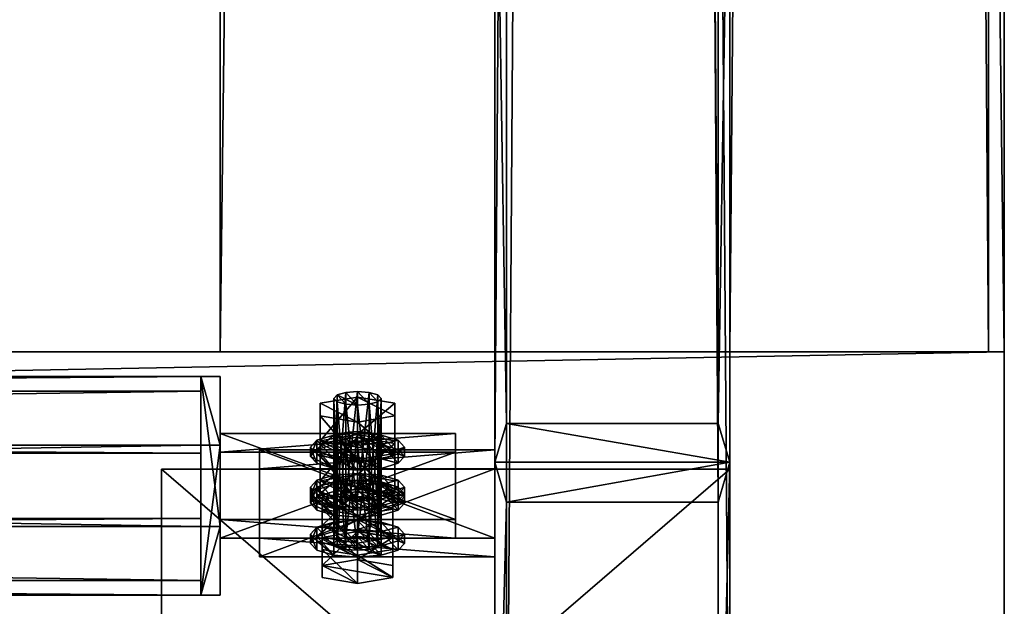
# Model space of a CAD drawing. Header units: millimetres. Extents: x 60485 to 71303, y 100 to 16900.
# Tile 310 of 656: x 70749 to 71000, y 235 to 385. Entities that reach past the tile are written whole.
import ezdxf

# ---------------------------------------------------------------- set-up
doc = ezdxf.new("R2010")
doc.units = ezdxf.units.MM
for name, color, linetype in [('1', 7, 'Continuous'), ('13', 7, 'Continuous'), ('21', 7, 'Continuous'), ('3', 7, 'Continuous'), ('4', 7, 'Continuous'), ('6', 7, 'Continuous'), ('95', 7, 'Continuous'), ('99', 7, 'Continuous')]:
    doc.layers.add(name, color=color, linetype=linetype)

msp = doc.modelspace()

# ---------------------------------------------------------------- meshes
at = {"layer": '1', "color": 7}
mesh = msp.add_polyface(dxfattribs=at)
corners = [(70799.99, 16700, 0), (70799.99, 16700, 2950), (70799.99, 300, 2950), (70799.99, 300, 0), (70999.99, 16700, 2950), (70999.99, 300, 2950), (70999.99, 16700, 0), (70999.99, 300, 0)]
mesh.append_faces([[corners[k] for k in face] for face in [(0, 2, 3, 3), (1, 5, 2, 2), (4, 7, 5, 5), (6, 3, 7, 7), (1, 6, 4, 4), (3, 5, 7, 7)]], dxfattribs={"vtx0": -1, "color": 7})
mesh.append_faces([[corners[k] for k in face] for face in [(0, 1, 2, 2), (1, 4, 5, 5), (4, 6, 7, 7), (6, 0, 3, 3), (1, 0, 6, 6), (3, 2, 5, 5)]], dxfattribs={"vtx2": -1, "vtx3": -1, "color": 7})
mesh = msp.add_polyface(dxfattribs=at)
corners = [(70999.99, 100, 2950), (70999.99, 100, 0), (60499.99, 100, 0), (60499.99, 100, 2950), (70999.99, 300, 0), (60499.99, 300, 0), (70999.99, 300, 2950), (60499.99, 300, 2950)]
mesh.append_faces([[corners[k] for k in face] for face in [(0, 2, 3, 3), (1, 5, 2, 2), (4, 7, 5, 5), (6, 3, 7, 7), (1, 6, 4, 4), (3, 5, 7, 7)]], dxfattribs={"vtx0": -1, "color": 7})
mesh.append_faces([[corners[k] for k in face] for face in [(0, 1, 2, 2), (1, 4, 5, 5), (4, 6, 7, 7), (6, 0, 3, 3), (1, 0, 6, 6), (3, 2, 5, 5)]], dxfattribs={"vtx2": -1, "vtx3": -1, "color": 7})
at = {"layer": '13', "color": 7}
mesh = msp.add_polyface(dxfattribs=at)
corners = [(70835, 289.85, 2992.79), (70832, 262.84, 2985.37), (70835, 263.07, 2984.6), (70832, 289.61, 2993.56), (70829.8, 262.19, 2987.47), (70829.8, 288.97, 2995.66), (70829, 261.32, 2990.34), (70829, 288.09, 2998.53), (70829.8, 260.44, 2993.21), (70829.8, 287.22, 3001.4), (70832, 259.8, 2995.31), (70832, 286.57, 3003.5), (70835, 286.34, 3004.27), (70835, 259.56, 2996.08), (70835, 267.22, 2979.6), (70829, 266.75, 2981.13), (70829, 264.36, 2980.4), (70835, 264.83, 2978.87), (70824.6, 265.46, 2985.33), (70824.6, 263.07, 2984.6), (70829, 260.67, 3001.01), (70835, 260.2, 3002.55), (70824.6, 273.91, 3000.46), (70829, 272.62, 3004.66), (70829, 270.23, 3003.93), (70824.6, 271.52, 2999.73), (70835, 272.15, 3006.2), (70835, 269.76, 3005.47), (70841, 270.23, 3003.93), (70829, 276.31, 2984.06), (70824.6, 275.03, 2988.26), (70823, 273.27, 2994), (70835, 279.61, 3026.26), (70832, 279.38, 3027.03), (70832, 252.6, 3018.84), (70829.8, 278.74, 3029.13), (70829.8, 251.96, 3020.94), (70829, 277.86, 3032), (70829, 251.08, 3023.81), (70835, 278.2, 3020.63), (70825.5, 276.6, 3025.88), (70825.5, 267.03, 3022.95), (70835, 268.64, 3017.71), (70825.5, 273.39, 3036.37), (70825.5, 263.83, 3033.44), (70835, 271.78, 3041.61), (70835, 262.22, 3038.69), (70844.5, 263.83, 3033.44), (70835, 268.94, 3016.72), (70829, 268.47, 3018.26), (70829, 266.08, 3017.53), (70835, 266.55, 3015.99), (70824.6, 267.18, 3022.46), (70824.6, 264.79, 3021.73), (70823, 265.43, 3028.2), (70823, 263.04, 3027.47), (70824.6, 263.67, 3033.94), (70829, 262.39, 3038.14), (70835, 261.92, 3039.67), (70841, 260, 3037.4)]
mesh.append_faces([[corners[k] for k in face] for face in [(0, 1, 2, 2), (3, 4, 1, 1), (5, 6, 4, 4), (7, 8, 6, 6), (9, 10, 8, 8), (11, 13, 10, 10), (14, 16, 17, 17), (15, 19, 16, 16), (22, 24, 25, 25), (23, 27, 24, 24), (24, 31, 25, 25), (39, 41, 42, 42), (40, 44, 41, 41), (43, 46, 44, 44), (46, 41, 44, 44), (48, 50, 51, 51), (49, 53, 50, 50), (52, 55, 53, 53), (52, 56, 54, 54)]], dxfattribs={"vtx0": -1, "color": 7})
mesh.append_faces([[corners[k] for k in face] for face in [(28, 29, 27, 27), (27, 30, 24, 24), (56, 52, 57, 57)]], dxfattribs={"vtx0": -1, "vtx1": -1, "color": 7})
mesh.append_faces([[corners[k] for k in face] for face in [(20, 18, 15, 15), (21, 15, 14, 14), (24, 30, 31, 31), (47, 42, 41, 41), (57, 52, 49, 49), (58, 49, 48, 48), (59, 51, 50, 50)]], dxfattribs={"vtx0": -1, "vtx2": -1, "vtx3": -1, "color": 7})
mesh.append_faces([[corners[k] for k in face] for face in [(11, 12, 13, 13), (14, 15, 16, 16), (15, 18, 19, 19), (22, 23, 24, 24), (23, 26, 27, 27), (32, 33, 34, 34), (33, 35, 36, 36), (35, 37, 38, 38), (39, 40, 41, 41), (40, 43, 44, 44), (43, 45, 46, 46), (48, 49, 50, 50), (49, 52, 53, 53), (52, 54, 55, 55)]], dxfattribs={"vtx2": -1, "vtx3": -1, "color": 7})
mesh = msp.add_polyface(dxfattribs=at)
corners = [(70835, 289.85, 2992.79), (70832, 289.61, 2993.56), (70832, 262.84, 2985.37), (70829.8, 288.97, 2995.66), (70829.8, 262.19, 2987.47), (70829, 288.09, 2998.53), (70829, 261.32, 2990.34), (70829.8, 287.22, 3001.4), (70829.8, 260.44, 2993.21), (70832, 286.57, 3003.5), (70832, 259.8, 2995.31), (70835, 286.34, 3004.27), (70835, 288.43, 2987.16), (70825.5, 286.83, 2992.41), (70825.5, 277.27, 2989.48), (70835, 278.87, 2984.24), (70825.5, 283.62, 3002.9), (70825.5, 274.06, 2999.97), (70835, 282.02, 3008.14), (70835, 272.45, 3005.22), (70844.5, 274.06, 2999.97), (70835, 279.17, 2983.25), (70829, 278.7, 2984.79), (70829, 276.31, 2984.06), (70835, 276.78, 2982.52), (70824.6, 277.42, 2988.99), (70824.6, 275.03, 2988.26), (70823, 275.66, 2994.73), (70823, 273.27, 2994), (70824.6, 273.91, 3000.46), (70824.6, 271.52, 2999.73), (70829, 272.62, 3004.66), (70835, 272.15, 3006.2), (70841, 270.23, 3003.93), (70835, 269.76, 3005.47), (70829.8, 278.74, 3029.13), (70829.8, 276.98, 3034.87), (70829, 277.86, 3032), (70832, 276.34, 3036.97), (70835, 276.11, 3037.74), (70832, 279.38, 3027.03), (70835, 279.61, 3026.26), (70825.5, 276.6, 3025.88), (70835, 271.78, 3041.61), (70825.5, 273.39, 3036.37), (70835, 278.2, 3020.63)]
mesh.append_faces([[corners[k] for k in face] for face in [(3, 7, 5, 5), (12, 14, 15, 15), (13, 17, 14, 14), (16, 19, 17, 17), (13, 18, 16, 16), (19, 14, 17, 17), (21, 23, 24, 24), (22, 26, 23, 23), (25, 28, 26, 26), (27, 30, 28, 28), (25, 29, 27, 27), (35, 36, 37, 37), (42, 43, 44, 44)]], dxfattribs={"vtx0": -1, "color": 7})
mesh.append_faces([[corners[k] for k in face] for face in [(7, 3, 9, 9), (9, 3, 11, 11), (20, 14, 19, 19), (29, 25, 31, 31), (31, 22, 32, 32), (36, 35, 38, 38), (38, 35, 39, 39)]], dxfattribs={"vtx0": -1, "vtx1": -1, "color": 7})
mesh.append_faces([[corners[k] for k in face] for face in [(11, 3, 1, 1), (11, 1, 0, 0), (18, 13, 12, 12), (20, 15, 14, 14), (31, 25, 22, 22), (32, 22, 21, 21), (33, 24, 23, 23), (34, 23, 26, 26), (39, 35, 40, 40), (39, 40, 41, 41), (43, 42, 45, 45)]], dxfattribs={"vtx0": -1, "vtx2": -1, "vtx3": -1, "color": 7})
mesh.append_faces([[corners[k] for k in face] for face in [(0, 1, 2, 2), (1, 3, 4, 4), (3, 5, 6, 6), (5, 7, 8, 8), (7, 9, 10, 10), (12, 13, 14, 14), (13, 16, 17, 17), (16, 18, 19, 19), (21, 22, 23, 23), (22, 25, 26, 26), (25, 27, 28, 28), (27, 29, 30, 30)]], dxfattribs={"vtx2": -1, "vtx3": -1, "color": 7})
mesh = msp.add_polyface(dxfattribs=at)
corners = [(70835, 286.34, 3004.27), (70838, 286.57, 3003.5), (70838, 259.8, 2995.31), (70840.19, 287.22, 3001.4), (70840.19, 260.44, 2993.21), (70841, 288.09, 2998.53), (70841, 261.32, 2990.34), (70840.19, 288.97, 2995.66), (70840.19, 262.19, 2987.47), (70838, 289.61, 2993.56), (70838, 262.84, 2985.37), (70835, 289.85, 2992.79), (70835, 263.07, 2984.6), (70835, 282.02, 3008.14), (70844.5, 283.62, 3002.9), (70844.5, 274.06, 2999.97), (70835, 272.45, 3005.22), (70844.5, 286.83, 2992.41), (70844.5, 277.27, 2989.48), (70835, 288.43, 2987.16), (70835, 278.87, 2984.24), (70845.39, 273.91, 3000.46), (70847, 275.66, 2994.73), (70847, 273.27, 2994), (70845.39, 277.42, 2988.99), (70845.39, 275.03, 2988.26), (70841, 278.7, 2984.79), (70841, 276.31, 2984.06), (70835, 279.17, 2983.25), (70835, 276.78, 2982.52), (70835, 272.15, 3006.2), (70841, 272.62, 3004.66), (70845.39, 271.52, 2999.73), (70841, 270.23, 3003.93), (70835, 276.11, 3037.74), (70835, 279.61, 3026.26), (70838, 276.34, 3036.97), (70838, 279.38, 3027.03), (70840.19, 276.98, 3034.87), (70840.19, 278.74, 3029.13), (70841, 277.86, 3032), (70844.5, 276.6, 3025.88), (70835, 278.2, 3020.63), (70835, 268.64, 3017.71), (70835, 271.78, 3041.61), (70844.5, 273.39, 3036.37)]
mesh.append_faces([[corners[k] for k in face] for face in [(3, 7, 5, 5), (13, 15, 16, 16), (14, 18, 15, 15), (17, 20, 18, 18), (14, 19, 17, 17), (20, 15, 18, 18), (22, 25, 23, 23), (24, 27, 25, 25), (26, 29, 27, 27), (21, 24, 22, 22), (27, 23, 25, 25), (38, 39, 40, 40), (45, 42, 41, 41)]], dxfattribs={"vtx0": -1, "color": 7})
mesh.append_faces([[corners[k] for k in face] for face in [(0, 11, 1, 1), (1, 9, 3, 3), (13, 19, 14, 14), (30, 28, 31, 31), (31, 26, 21, 21), (23, 27, 32, 32), (34, 35, 36, 36), (36, 37, 38, 38), (44, 42, 45, 45)]], dxfattribs={"vtx0": -1, "vtx1": -1, "color": 7})
mesh.append_faces([[corners[k] for k in face] for face in [(1, 11, 9, 9), (3, 9, 7, 7), (31, 28, 26, 26), (21, 26, 24, 24), (33, 27, 29, 29), (36, 35, 37, 37), (38, 37, 39, 39)]], dxfattribs={"vtx0": -1, "vtx2": -1, "vtx3": -1, "color": 7})
mesh.append_faces([[corners[k] for k in face] for face in [(0, 1, 2, 2), (1, 3, 4, 4), (3, 5, 6, 6), (5, 7, 8, 8), (7, 9, 10, 10), (9, 11, 12, 12), (13, 14, 15, 15), (14, 17, 18, 18), (17, 19, 20, 20), (21, 22, 23, 23), (22, 24, 25, 25), (24, 26, 27, 27), (26, 28, 29, 29), (41, 42, 43, 43)]], dxfattribs={"vtx2": -1, "vtx3": -1, "color": 7})
mesh = msp.add_polyface(dxfattribs=at)
corners = [(70835, 286.34, 3004.27), (70838, 259.8, 2995.31), (70835, 259.56, 2996.08), (70838, 286.57, 3003.5), (70840.19, 260.44, 2993.21), (70840.19, 287.22, 3001.4), (70841, 261.32, 2990.34), (70841, 288.09, 2998.53), (70840.19, 262.19, 2987.47), (70840.19, 288.97, 2995.66), (70838, 262.84, 2985.37), (70838, 289.61, 2993.56), (70835, 263.07, 2984.6), (70847, 263.71, 2991.07), (70845.39, 265.46, 2985.33), (70845.39, 263.07, 2984.6), (70841, 266.75, 2981.13), (70841, 264.36, 2980.4), (70835, 267.22, 2979.6), (70835, 264.83, 2978.87), (70841, 260.67, 3001.01), (70845.39, 261.95, 2996.81), (70835, 272.15, 3006.2), (70841, 272.62, 3004.66), (70841, 270.23, 3003.93), (70835, 269.76, 3005.47), (70845.39, 273.91, 3000.46), (70845.39, 271.52, 2999.73), (70847, 273.27, 2994), (70841, 276.31, 2984.06), (70840.19, 276.98, 3034.87), (70841, 277.86, 3032), (70841, 251.08, 3023.81), (70840.19, 278.74, 3029.13), (70840.19, 251.96, 3020.94), (70838, 279.38, 3027.03), (70838, 252.6, 3018.84), (70835, 279.61, 3026.26), (70835, 252.84, 3018.07), (70835, 271.78, 3041.61), (70844.5, 273.39, 3036.37), (70844.5, 263.83, 3033.44), (70835, 262.22, 3038.69), (70844.5, 276.6, 3025.88), (70844.5, 267.03, 3022.95), (70835, 268.64, 3017.71), (70847, 265.43, 3028.2), (70845.39, 267.18, 3022.46), (70845.39, 264.79, 3021.73), (70847, 263.04, 3027.47), (70841, 268.47, 3018.26), (70841, 266.08, 3017.53), (70835, 268.94, 3016.72), (70835, 266.55, 3015.99), (70835, 261.92, 3039.67), (70841, 262.39, 3038.14), (70845.39, 263.67, 3033.94), (70845.39, 261.28, 3033.2)]
mesh.append_faces([[corners[k] for k in face] for face in [(0, 1, 2, 2), (3, 4, 1, 1), (5, 6, 4, 4), (7, 8, 6, 6), (9, 10, 8, 8), (11, 12, 10, 10), (14, 17, 15, 15), (16, 19, 17, 17), (13, 16, 14, 14), (22, 24, 25, 25), (23, 27, 24, 24), (26, 28, 27, 27), (39, 41, 42, 42), (40, 44, 41, 41), (43, 45, 44, 44), (45, 41, 44, 44), (46, 48, 49, 49), (47, 51, 48, 48), (50, 53, 51, 51), (56, 47, 46, 46), (51, 49, 48, 48)]], dxfattribs={"vtx0": -1, "color": 7})
mesh.append_faces([[corners[k] for k in face] for face in [(21, 16, 13, 13), (27, 29, 24, 24), (54, 52, 55, 55), (55, 50, 56, 56)]], dxfattribs={"vtx0": -1, "vtx1": -1, "color": 7})
mesh.append_faces([[corners[k] for k in face] for face in [(20, 18, 16, 16), (55, 52, 50, 50), (56, 50, 47, 47), (57, 51, 53, 53)]], dxfattribs={"vtx0": -1, "vtx2": -1, "vtx3": -1, "color": 7})
mesh.append_faces([[corners[k] for k in face] for face in [(13, 14, 15, 15), (14, 16, 17, 17), (16, 18, 19, 19), (22, 23, 24, 24), (23, 26, 27, 27), (30, 31, 32, 32), (31, 33, 34, 34), (33, 35, 36, 36), (35, 37, 38, 38), (39, 40, 41, 41), (40, 43, 44, 44), (46, 47, 48, 48), (47, 50, 51, 51), (50, 52, 53, 53)]], dxfattribs={"vtx2": -1, "vtx3": -1, "color": 7})
mesh = msp.add_polyface(dxfattribs=at)
corners = [(70838, 259.8, 2995.31), (70835, 263.07, 2984.6), (70832, 262.84, 2985.37), (70835, 259.56, 2996.08), (70829.8, 262.19, 2987.47), (70832, 259.8, 2995.31), (70829, 261.32, 2990.34), (70829.8, 260.44, 2993.21), (70835, 264.36, 2980.4), (70826, 262.84, 2985.37), (70826, 255.66, 2983.18), (70835, 257.18, 2978.21), (70826, 259.8, 2995.31), (70826, 252.63, 2993.12), (70835, 258.28, 3000.28), (70824.6, 265.46, 2985.33), (70823, 263.71, 2991.07), (70823, 261.32, 2990.34), (70824.6, 263.07, 2984.6), (70824.6, 261.95, 2996.81), (70824.6, 259.56, 2996.08), (70829, 260.67, 3001.01), (70829, 258.28, 3000.28), (70835, 260.2, 3002.55), (70835, 257.81, 3001.82), (70829, 266.75, 2981.13), (70841, 258.28, 3000.28), (70835, 264.83, 2978.87), (70829, 264.36, 2980.4), (70835, 279.61, 3026.26), (70832, 252.6, 3018.84), (70835, 252.84, 3018.07), (70832, 279.38, 3027.03), (70829.8, 251.96, 3020.94), (70829.8, 278.74, 3029.13), (70829, 251.08, 3023.81), (70829, 277.86, 3032), (70829.8, 276.98, 3034.87), (70829.8, 250.21, 3026.68), (70832, 276.34, 3036.97), (70832, 249.56, 3028.78), (70823, 265.43, 3028.2), (70824.6, 263.67, 3033.94), (70824.6, 261.28, 3033.2), (70823, 263.04, 3027.47), (70829, 262.39, 3038.14), (70829, 260, 3037.4), (70835, 261.92, 3039.67), (70835, 259.53, 3038.94), (70829, 268.47, 3018.26), (70829, 266.08, 3017.53), (70824.6, 264.79, 3021.73)]
mesh.append_faces([[corners[k] for k in face] for face in [(5, 6, 7, 7), (8, 10, 11, 11), (9, 14, 12, 12), (15, 17, 18, 18), (16, 20, 17, 17), (19, 22, 20, 20), (21, 24, 22, 22), (15, 19, 16, 16), (22, 17, 20, 20), (29, 30, 31, 31), (32, 33, 30, 30), (34, 35, 33, 33), (36, 38, 35, 35), (41, 43, 44, 44), (42, 46, 43, 43), (45, 48, 46, 46), (46, 44, 43, 43)]], dxfattribs={"vtx0": -1, "color": 7})
mesh.append_faces([[corners[k] for k in face] for face in [(3, 4, 5, 5), (19, 15, 21, 21), (21, 25, 23, 23), (24, 18, 22, 22), (45, 49, 47, 47), (48, 51, 46, 46)]], dxfattribs={"vtx0": -1, "vtx1": -1, "color": 7})
mesh.append_faces([[corners[k] for k in face] for face in [(0, 1, 2, 2), (3, 2, 4, 4), (5, 4, 6, 6), (14, 9, 8, 8), (26, 27, 28, 28), (24, 28, 18, 18), (22, 18, 17, 17), (48, 50, 51, 51), (46, 51, 44, 44)]], dxfattribs={"vtx0": -1, "vtx2": -1, "vtx3": -1, "color": 7})
mesh.append_faces([[corners[k] for k in face] for face in [(8, 9, 10, 10), (9, 12, 13, 13), (15, 16, 17, 17), (16, 19, 20, 20), (19, 21, 22, 22), (21, 23, 24, 24), (36, 37, 38, 38), (37, 39, 40, 40), (41, 42, 43, 43), (42, 45, 46, 46), (45, 47, 48, 48)]], dxfattribs={"vtx2": -1, "vtx3": -1, "color": 7})
mesh = msp.add_polyface(dxfattribs=at)
corners = [(70840.19, 262.19, 2987.47), (70840.19, 260.44, 2993.21), (70841, 261.32, 2990.34), (70838, 262.84, 2985.37), (70835, 263.07, 2984.6), (70838, 259.8, 2995.31), (70832, 262.84, 2985.37), (70835, 259.56, 2996.08), (70844, 259.8, 2995.31), (70844, 262.84, 2985.37), (70844, 255.66, 2983.18), (70835, 264.36, 2980.4), (70835, 257.18, 2978.21), (70835, 258.28, 3000.28), (70835, 260.2, 3002.55), (70841, 260.67, 3001.01), (70841, 258.28, 3000.28), (70835, 257.81, 3001.82), (70845.39, 261.95, 2996.81), (70845.39, 259.56, 2996.08), (70847, 263.71, 2991.07), (70847, 261.32, 2990.34), (70845.39, 263.07, 2984.6), (70835, 267.22, 2979.6), (70841, 266.75, 2981.13), (70841, 264.36, 2980.4), (70835, 264.83, 2978.87), (70829, 264.36, 2980.4), (70832, 276.34, 3036.97), (70835, 276.11, 3037.74), (70835, 249.33, 3029.55), (70838, 276.34, 3036.97), (70838, 249.56, 3028.78), (70840.19, 276.98, 3034.87), (70840.19, 250.21, 3026.68), (70841, 251.08, 3023.81), (70841, 277.86, 3032), (70840.19, 251.96, 3020.94), (70840.19, 278.74, 3029.13), (70838, 252.6, 3018.84), (70838, 279.38, 3027.03), (70835, 252.84, 3018.07), (70844.5, 263.83, 3033.44), (70825.5, 267.03, 3022.95), (70835, 262.22, 3038.69), (70835, 261.92, 3039.67), (70841, 262.39, 3038.14), (70841, 260, 3037.4), (70835, 259.53, 3038.94), (70845.39, 263.67, 3033.94), (70845.39, 261.28, 3033.2), (70847, 265.43, 3028.2), (70847, 263.04, 3027.47), (70841, 266.08, 3017.53), (70835, 266.55, 3015.99), (70829, 266.08, 3017.53)]
mesh.append_faces([[corners[k] for k in face] for face in [(0, 1, 2, 2), (9, 12, 10, 10), (8, 11, 9, 9), (14, 16, 17, 17), (15, 19, 16, 16), (18, 21, 19, 19), (20, 22, 21, 21), (25, 21, 22, 22), (29, 32, 30, 30), (31, 34, 32, 32), (33, 35, 34, 34), (36, 37, 35, 35), (38, 39, 37, 37), (40, 41, 39, 39), (45, 47, 48, 48), (46, 50, 47, 47), (49, 52, 50, 50)]], dxfattribs={"vtx0": -1, "color": 7})
mesh.append_faces([[corners[k] for k in face] for face in [(1, 4, 5, 5), (5, 6, 7, 7), (13, 11, 8, 8), (14, 23, 15, 15), (15, 24, 18, 18), (21, 25, 19, 19), (19, 25, 16, 16), (16, 27, 17, 17), (42, 43, 44, 44), (52, 53, 50, 50), (50, 54, 47, 47), (47, 55, 48, 48)]], dxfattribs={"vtx0": -1, "vtx1": -1, "color": 7})
mesh.append_faces([[corners[k] for k in face] for face in [(1, 0, 3, 3), (1, 3, 4, 4), (16, 25, 26, 26)]], dxfattribs={"vtx0": -1, "vtx2": -1, "vtx3": -1, "color": 7})
mesh.append_faces([[corners[k] for k in face] for face in [(8, 9, 10, 10), (9, 11, 12, 12), (14, 15, 16, 16), (15, 18, 19, 19), (18, 20, 21, 21), (28, 29, 30, 30), (29, 31, 32, 32), (31, 33, 34, 34), (45, 46, 47, 47), (46, 49, 50, 50), (49, 51, 52, 52)]], dxfattribs={"vtx2": -1, "vtx3": -1, "color": 7})
mesh = msp.add_polyface(dxfattribs=at)
corners = [(70826, 262.84, 2985.37), (70826, 252.63, 2993.12), (70826, 255.66, 2983.18), (70826, 259.8, 2995.31), (70835, 258.28, 3000.28), (70835, 251.11, 2998.09), (70844, 252.63, 2993.12), (70835, 257.18, 2978.21), (70829.8, 276.98, 3034.87), (70832, 249.56, 3028.78), (70829.8, 250.21, 3026.68), (70832, 276.34, 3036.97), (70835, 249.33, 3029.55), (70832, 252.6, 3018.84), (70829.8, 251.96, 3020.94), (70829, 251.08, 3023.81), (70835, 254.12, 3013.87), (70826, 252.6, 3018.84), (70826, 245.43, 3016.65), (70835, 246.95, 3011.68), (70826, 249.56, 3028.78), (70826, 242.39, 3026.59), (70835, 248.05, 3033.75), (70835, 240.87, 3031.56), (70844, 242.39, 3026.59), (70835, 256.98, 3013.07), (70829, 256.51, 3014.6), (70829, 254.12, 3013.87), (70835, 254.59, 3012.34), (70824.6, 255.23, 3018.8), (70824.6, 252.84, 3018.07), (70823, 253.47, 3024.54), (70823, 251.08, 3023.81), (70824.6, 251.72, 3030.28), (70824.6, 249.33, 3029.55), (70829, 250.44, 3034.48), (70829, 248.05, 3033.75), (70835, 249.97, 3036.02), (70835, 247.58, 3035.29), (70841, 248.05, 3033.75)]
mesh.append_faces([[corners[k] for k in face] for face in [(0, 1, 2, 2), (3, 5, 1, 1), (5, 2, 1, 1), (8, 9, 10, 10), (11, 12, 9, 9), (9, 15, 10, 10), (16, 18, 19, 19), (17, 21, 18, 18), (20, 23, 21, 21), (17, 22, 20, 20), (23, 18, 21, 21), (25, 27, 28, 28), (26, 30, 27, 27), (29, 32, 30, 30), (31, 34, 32, 32), (33, 36, 34, 34), (35, 38, 36, 36), (29, 33, 31, 31), (34, 30, 32, 32)]], dxfattribs={"vtx0": -1, "color": 7})
mesh.append_faces([[corners[k] for k in face] for face in [(12, 14, 9, 9), (33, 29, 35, 35), (35, 26, 37, 37), (38, 30, 36, 36), (36, 30, 34, 34)]], dxfattribs={"vtx0": -1, "vtx1": -1, "color": 7})
mesh.append_faces([[corners[k] for k in face] for face in [(6, 7, 2, 2), (12, 13, 14, 14), (9, 14, 15, 15), (22, 17, 16, 16), (24, 19, 18, 18), (35, 29, 26, 26), (37, 26, 25, 25), (39, 28, 27, 27), (38, 27, 30, 30)]], dxfattribs={"vtx0": -1, "vtx2": -1, "vtx3": -1, "color": 7})
mesh.append_faces([[corners[k] for k in face] for face in [(3, 4, 5, 5), (16, 17, 18, 18), (17, 20, 21, 21), (20, 22, 23, 23), (25, 26, 27, 27), (26, 29, 30, 30), (29, 31, 32, 32), (31, 33, 34, 34), (33, 35, 36, 36), (35, 37, 38, 38)]], dxfattribs={"vtx2": -1, "vtx3": -1, "color": 7})
mesh = msp.add_polyface(dxfattribs=at)
corners = [(70835, 258.28, 3000.28), (70844, 259.8, 2995.31), (70844, 252.63, 2993.12), (70835, 251.11, 2998.09), (70844, 255.66, 2983.18), (70835, 257.18, 2978.21), (70826, 255.66, 2983.18), (70840.19, 251.96, 3020.94), (70840.19, 250.21, 3026.68), (70841, 251.08, 3023.81), (70838, 252.6, 3018.84), (70835, 252.84, 3018.07), (70838, 249.56, 3028.78), (70832, 252.6, 3018.84), (70835, 249.33, 3029.55), (70835, 248.05, 3033.75), (70844, 249.56, 3028.78), (70844, 242.39, 3026.59), (70835, 240.87, 3031.56), (70844, 252.6, 3018.84), (70844, 245.43, 3016.65), (70835, 254.12, 3013.87), (70835, 246.95, 3011.68), (70826, 245.43, 3016.65), (70835, 249.97, 3036.02), (70841, 250.44, 3034.48), (70841, 248.05, 3033.75), (70835, 247.58, 3035.29), (70845.39, 251.72, 3030.28), (70845.39, 249.33, 3029.55), (70847, 253.47, 3024.54), (70847, 251.08, 3023.81), (70845.39, 255.23, 3018.8), (70845.39, 252.84, 3018.07), (70841, 256.51, 3014.6), (70841, 254.12, 3013.87), (70835, 256.98, 3013.07), (70835, 254.59, 3012.34), (70829, 254.12, 3013.87)]
mesh.append_faces([[corners[k] for k in face] for face in [(0, 2, 3, 3), (1, 4, 2, 2), (5, 2, 4, 4), (7, 8, 9, 9), (15, 17, 18, 18), (16, 20, 17, 17), (19, 22, 20, 20), (16, 21, 19, 19), (22, 17, 20, 20), (24, 26, 27, 27), (25, 29, 26, 26), (28, 31, 29, 29), (30, 33, 31, 31), (32, 35, 33, 33), (34, 37, 35, 35), (28, 32, 30, 30), (35, 31, 33, 33)]], dxfattribs={"vtx0": -1, "color": 7})
mesh.append_faces([[corners[k] for k in face] for face in [(2, 6, 3, 3), (8, 11, 12, 12), (12, 13, 14, 14), (15, 21, 16, 16), (17, 23, 18, 18), (24, 36, 25, 25), (25, 34, 28, 28), (31, 35, 29, 29), (29, 35, 26, 26), (26, 38, 27, 27)]], dxfattribs={"vtx0": -1, "vtx1": -1, "color": 7})
mesh.append_faces([[corners[k] for k in face] for face in [(8, 7, 10, 10), (8, 10, 11, 11), (12, 11, 13, 13), (25, 36, 34, 34), (28, 34, 32, 32), (26, 35, 37, 37)]], dxfattribs={"vtx0": -1, "vtx2": -1, "vtx3": -1, "color": 7})
mesh.append_faces([[corners[k] for k in face] for face in [(0, 1, 2, 2), (15, 16, 17, 17), (16, 19, 20, 20), (19, 21, 22, 22), (24, 25, 26, 26), (25, 28, 29, 29), (28, 30, 31, 31), (30, 32, 33, 33), (32, 34, 35, 35), (34, 36, 37, 37)]], dxfattribs={"vtx2": -1, "vtx3": -1, "color": 7})
at = {"layer": '21', "color": 6}
mesh = msp.add_polyface(dxfattribs=at)
corners = [(70930, 145.04, 2970.04), (70930, 145.04, 2960.04), (70785, 145.04, 2960.05), (70785.01, 145.04, 2970.05), (70785.01, 270.04, 2970.05), (70930, 270.04, 2970.04), (70785, 270.04, 2960.05), (70930, 270.04, 2960.04)]
mesh.append_faces([[corners[k] for k in face] for face in [(0, 2, 3, 3), (4, 0, 3, 3), (6, 3, 2, 2), (7, 2, 1, 1), (5, 1, 0, 0), (7, 4, 6, 6)]], dxfattribs={"vtx0": -1, "color": 6})
mesh.append_faces([[corners[k] for k in face] for face in [(0, 1, 2, 2), (4, 5, 0, 0), (6, 4, 3, 3), (7, 6, 2, 2), (5, 7, 1, 1), (7, 5, 4, 4)]], dxfattribs={"vtx2": -1, "vtx3": -1, "color": 6})
at = {"layer": '3', "color": 91}
mesh = msp.add_polyface(dxfattribs=at)
corners = [(70870, 8485, 5564.7), (70930, 8485, 5564.7), (70930, 145.04, 3014.92), (70870, 145.04, 3014.92), (70870, 271.84, 2970.03), (70930, 271.84, 2970.03), (70930, 8485, 5481.04), (70870, 8485, 5481.04), (70870, 145.04, 2970.03), (70927, 8485, 5484.18), (70873, 8485, 5484.18), (70873, 8485, 5561.56), (70927, 8485, 5561.56), (70873, 145.04, 3011.78), (70927, 145.04, 3011.78), (70873, 261.58, 2970.03), (70873, 145.04, 2970.03), (70927, 261.58, 2970.03), (70927, 145.04, 2970.03), (70930, 145.04, 2970.03)]
mesh.append_faces([[corners[k] for k in face] for face in [(0, 2, 3, 3), (4, 6, 7, 7), (4, 3, 8, 8), (0, 4, 7, 7), (12, 13, 14, 14), (15, 11, 10, 10), (13, 15, 16, 16), (17, 10, 9, 9), (17, 14, 18, 18), (12, 17, 9, 9), (8, 13, 16, 16), (18, 2, 19, 19), (5, 1, 6, 6), (2, 5, 19, 19), (5, 18, 19, 19), (15, 8, 16, 16)]], dxfattribs={"vtx0": -1, "color": 91})
mesh.append_faces([[corners[k] for k in face] for face in [(3, 4, 0, 0), (0, 11, 1, 1), (11, 7, 10, 10), (10, 7, 9, 9), (1, 12, 6, 6), (12, 1, 11, 11), (6, 9, 7, 7), (11, 15, 13, 13), (14, 17, 12, 12), (2, 14, 3, 3), (3, 13, 8, 8), (1, 5, 2, 2), (18, 5, 17, 17), (17, 5, 15, 15), (8, 15, 4, 4), (4, 15, 5, 5)]], dxfattribs={"vtx0": -1, "vtx1": -1, "color": 91})
mesh.append_faces([[corners[k] for k in face] for face in [(11, 0, 7, 7), (6, 12, 9, 9), (2, 18, 14, 14), (3, 14, 13, 13)]], dxfattribs={"vtx0": -1, "vtx2": -1, "vtx3": -1, "color": 91})
mesh.append_faces([[corners[k] for k in face] for face in [(0, 1, 2, 2), (4, 5, 6, 6), (12, 11, 13, 13), (17, 15, 10, 10)]], dxfattribs={"vtx2": -1, "vtx3": -1, "color": 91})
at = {"layer": '4', "color": 171}
mesh = msp.add_polyface(dxfattribs=at)
corners = [(70795, 289.91, 2989.15), (70795, 257.4, 2979.21), (68505, 257.4, 2979.21), (68505, 289.91, 2989.15), (70795, 241.61, 3030.85), (68505, 241.61, 3030.85), (70795, 274.13, 3040.79), (68505, 274.13, 3040.79), (70795, 293.66, 2987.16), (70795, 276.12, 3044.54), (68505, 276.12, 3044.54), (68505, 293.66, 2987.16), (70795, 237.87, 3032.84), (68505, 237.87, 3032.84), (70795, 255.41, 2975.46), (68505, 255.41, 2975.46)]
mesh.append_faces([[corners[k] for k in face] for face in [(0, 2, 3, 3), (1, 5, 2, 2), (4, 7, 5, 5), (6, 3, 7, 7), (8, 10, 11, 11), (9, 13, 10, 10), (12, 15, 13, 13), (14, 11, 15, 15)]], dxfattribs={"vtx0": -1, "color": 171})
mesh.append_faces([[corners[k] for k in face] for face in [(9, 6, 12, 12), (6, 8, 0, 0), (0, 8, 1, 1), (12, 4, 14, 14), (4, 12, 6, 6), (14, 1, 8, 8), (11, 3, 15, 15), (3, 10, 7, 7), (7, 10, 5, 5), (13, 5, 10, 10)]], dxfattribs={"vtx0": -1, "vtx1": -1, "color": 171})
mesh.append_faces([[corners[k] for k in face] for face in [(6, 9, 8, 8), (14, 4, 1, 1), (3, 11, 10, 10), (15, 3, 2, 2), (2, 13, 15, 15), (13, 2, 5, 5)]], dxfattribs={"vtx0": -1, "vtx2": -1, "vtx3": -1, "color": 171})
mesh.append_faces([[corners[k] for k in face] for face in [(0, 1, 2, 2), (1, 4, 5, 5), (4, 6, 7, 7), (6, 0, 3, 3), (8, 9, 10, 10), (9, 12, 13, 13), (12, 14, 15, 15), (14, 8, 11, 11)]], dxfattribs={"vtx2": -1, "vtx3": -1, "color": 171})
at = {"layer": '6', "color": 2}
mesh = msp.add_polyface(dxfattribs=at)
corners = [(70873, 8445, 2973.03), (70927, 8445, 2973.03), (70927, 281.65, 2973.03), (70873, 281.65, 2973.03), (70927, 8445, 3027.03), (70927, 458.28, 3027.03), (70873, 8445, 3027.03), (70873, 458.28, 3027.03), (70870, 8445, 2970.03), (70870, 8445, 3030.03), (70870, 468.09, 3030.03), (70870, 271.84, 2970.03), (70930, 8445, 3030.03), (70930, 468.09, 3030.03), (70930, 8445, 2970.03), (70930, 271.84, 2970.03)]
mesh.append_faces([[corners[k] for k in face] for face in [(0, 2, 3, 3), (1, 5, 2, 2), (4, 7, 5, 5), (6, 3, 7, 7), (8, 10, 11, 11), (9, 13, 10, 10), (12, 15, 13, 13), (14, 11, 15, 15)]], dxfattribs={"vtx0": -1, "color": 2})
mesh.append_faces([[corners[k] for k in face] for face in [(9, 6, 12, 12), (6, 8, 0, 0), (0, 8, 1, 1), (12, 4, 14, 14), (4, 12, 6, 6), (14, 1, 8, 8), (11, 3, 15, 15), (3, 10, 7, 7), (7, 10, 5, 5), (15, 2, 13, 13), (2, 15, 3, 3), (13, 5, 10, 10)]], dxfattribs={"vtx0": -1, "vtx1": -1, "color": 2})
mesh.append_faces([[corners[k] for k in face] for face in [(6, 9, 8, 8), (14, 4, 1, 1), (3, 11, 10, 10), (13, 2, 5, 5)]], dxfattribs={"vtx0": -1, "vtx2": -1, "vtx3": -1, "color": 2})
mesh.append_faces([[corners[k] for k in face] for face in [(0, 1, 2, 2), (1, 4, 5, 5), (4, 6, 7, 7), (6, 0, 3, 3), (8, 9, 10, 10), (9, 12, 13, 13), (12, 14, 15, 15), (14, 8, 11, 11)]], dxfattribs={"vtx2": -1, "vtx3": -1, "color": 2})
at = {"layer": '95', "color": 133}
mesh = msp.add_polyface(dxfattribs=at)
corners = [(71000, 8444.7, 2970.03), (70930, 8444.7, 2970.03), (70930, 300, 2970.03), (71000, 300, 2970.03), (70930, 8444.7, 2974.03), (70930, 300, 2974.03), (70996, 8444.7, 2974.03), (70996, 300, 2974.03), (70996, 8444.7, 3040.03), (70996, 300, 3040.03), (71000, 8444.7, 3040.03), (71000, 300, 3040.03)]
mesh.append_faces([[corners[k] for k in face] for face in [(0, 2, 3, 3), (1, 5, 2, 2), (4, 7, 5, 5), (6, 9, 7, 7), (8, 11, 9, 9), (10, 3, 11, 11), (0, 4, 1, 1), (8, 0, 10, 10), (7, 2, 5, 5)]], dxfattribs={"vtx0": -1, "color": 133})
mesh.append_faces([[corners[k] for k in face] for face in [(4, 0, 6, 6), (6, 0, 8, 8), (3, 7, 11, 11)]], dxfattribs={"vtx0": -1, "vtx1": -1, "color": 133})
mesh.append_faces([[corners[k] for k in face] for face in [(7, 3, 2, 2)]], dxfattribs={"vtx0": -1, "vtx2": -1, "vtx3": -1, "color": 133})
mesh.append_faces([[corners[k] for k in face] for face in [(9, 11, 7, 7)]], dxfattribs={"vtx1": -1, "color": 133})
mesh.append_faces([[corners[k] for k in face] for face in [(0, 1, 2, 2), (1, 4, 5, 5), (4, 6, 7, 7), (6, 8, 9, 9), (8, 10, 11, 11), (10, 0, 3, 3)]], dxfattribs={"vtx2": -1, "vtx3": -1, "color": 133})
at = {"layer": '99', "color": 7}
mesh = msp.add_polyface(dxfattribs=at)
corners = [(70800, 237.87, 3032.84), (70800, 276.12, 3044.54), (70800, 293.66, 2987.16), (70800, 255.41, 2975.46), (70795, 276.12, 3044.54), (70795, 293.66, 2987.16), (70795, 237.87, 3032.84), (70795, 255.41, 2975.46)]
mesh.append_faces([[corners[k] for k in face] for face in [(0, 2, 3, 3), (1, 5, 2, 2), (4, 7, 5, 5), (6, 3, 7, 7), (1, 6, 4, 4), (3, 5, 7, 7)]], dxfattribs={"vtx0": -1, "color": 7})
mesh.append_faces([[corners[k] for k in face] for face in [(0, 1, 2, 2), (1, 4, 5, 5), (4, 6, 7, 7), (6, 0, 3, 3), (1, 0, 6, 6), (3, 2, 5, 5)]], dxfattribs={"vtx2": -1, "vtx3": -1, "color": 7})
mesh = msp.add_polyface(dxfattribs=at)
corners = [(70800, 252.41, 3045.13), (70860, 252.41, 3045.13), (70860, 274.34, 2973.41), (70800, 274.34, 2973.41), (70860, 257.19, 3046.59), (70860, 279.12, 2974.87), (70800, 257.19, 3046.59), (70800, 279.12, 2974.87)]
mesh.append_faces([[corners[k] for k in face] for face in [(0, 2, 3, 3), (1, 5, 2, 2), (4, 7, 5, 5), (6, 3, 7, 7), (1, 6, 4, 4), (3, 5, 7, 7)]], dxfattribs={"vtx0": -1, "color": 7})
mesh.append_faces([[corners[k] for k in face] for face in [(0, 1, 2, 2), (1, 4, 5, 5), (4, 6, 7, 7), (6, 0, 3, 3), (1, 0, 6, 6), (3, 2, 5, 5)]], dxfattribs={"vtx2": -1, "vtx3": -1, "color": 7})
mesh = msp.add_polyface(dxfattribs=at)
corners = [(70810, 247.63, 3043.67), (70870, 247.63, 3043.67), (70870, 270.14, 2970.03), (70810, 270.14, 2970.03), (70870, 252.41, 3045.13), (70870, 274.92, 2971.5), (70810, 252.41, 3045.13), (70810, 274.92, 2971.5)]
mesh.append_faces([[corners[k] for k in face] for face in [(0, 2, 3, 3), (1, 5, 2, 2), (4, 7, 5, 5), (6, 3, 7, 7), (1, 6, 4, 4), (3, 5, 7, 7)]], dxfattribs={"vtx0": -1, "color": 7})
mesh.append_faces([[corners[k] for k in face] for face in [(0, 1, 2, 2), (1, 4, 5, 5), (4, 6, 7, 7), (6, 0, 3, 3), (1, 0, 6, 6), (3, 2, 5, 5)]], dxfattribs={"vtx2": -1, "vtx3": -1, "color": 7})

doc.saveas('drawing.dxf')
